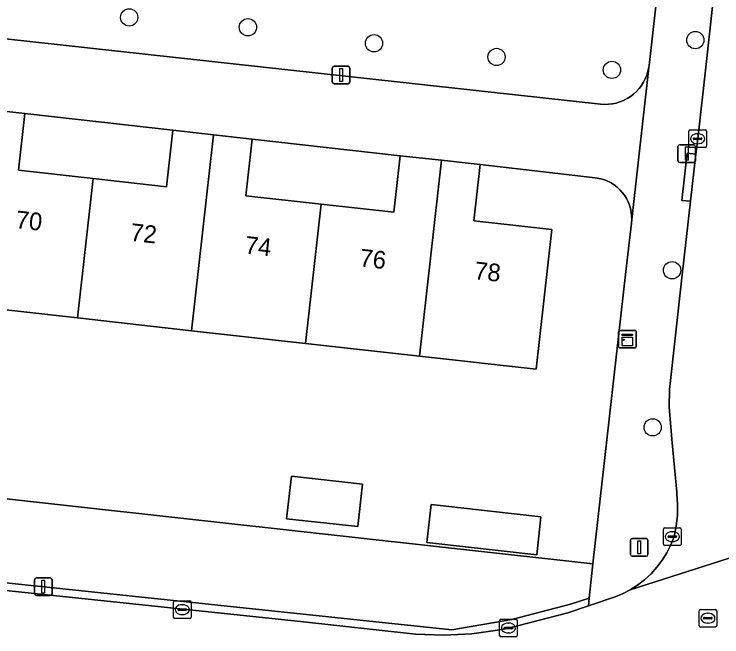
# Model space of a CAD drawing. Extents: x 161928 to 163071, y 386474 to 387428.
# Drawn here: x 162333.03 to 162373.15, y 386832.01 to 386867.29 of the extents above; entities that cross this region are included whole.
import ezdxf

# ---------------------------------------------------------------- set-up
doc = ezdxf.new("R2010")
doc.units = 0
for name, color, linetype in [('IMGEO_Boom', 7, 'Continuous'), ('IMGEO_Erf', 7, 'Continuous'), ('IMGEO_Groenvoorziening', 7, 'Continuous'), ('IMGEO_Kast', 7, 'Continuous'), ('IMGEO_Kolk', 7, 'Continuous'), ('IMGEO_Lichtmast', 7, 'Continuous'), ('IMGEO_Pand', 7, 'Continuous'), ('IMGEO_Pand_nummerreeks', 7, 'Continuous'), ('IMGEO_Rijbaan_lokaal_open', 7, 'Continuous'), ('IMGEO_Rioolput', 7, 'Continuous'), ('IMGEO_Voetpad_open', 7, 'Continuous')]:
    doc.layers.add(name, color=color, linetype=linetype)

msp = doc.modelspace()

# ---------------------------------------------------------------- linework, layer by layer
at = {"layer": 'IMGEO_Boom'}
for centre in [(162339.554, 386867.108), (162346.282, 386866.549), (162353.431, 386865.642), (162371.642, 386865.821), (162360.374, 386864.866), (162366.916, 386864.135), (162370.325, 386852.78), (162369.225, 386843.876)]:
    msp.add_circle(centre, 0.489, dxfattribs=at)
at = {"layer": 'IMGEO_Erf'}
for points in [[(162333.646, 386861.66), (162333.286, 386858.446), (162337.515, 386857.973), (162341.667, 386857.509), (162342.025, 386860.714)], [(162346.531, 386860.21), (162346.172, 386857.004), (162350.434, 386856.528), (162354.547, 386856.068), (162354.906, 386859.271)], [(162352.78, 386840.652), (162352.511, 386838.249), (162348.475, 386838.701), (162348.744, 386841.103)], [(162356.671, 386839.497), (162362.894, 386838.8), (162362.654, 386836.658), (162356.432, 386837.354)]]:
    msp.add_lwpolyline(points, close=True, dxfattribs=at)
msp.add_lwpolyline([(162304.964, 386842.882), (162365.837, 386836.15), (162367.71, 386852.699), (162368.021, 386855.445), (162368.035, 386855.653), (162368.031, 386855.86), (162368.008, 386856.067), (162367.966, 386856.271), (162367.907, 386856.47), (162367.83, 386856.664), (162367.736, 386856.849), (162367.626, 386857.026), (162367.5, 386857.191), (162367.36, 386857.345), (162367.207, 386857.486), (162367.042, 386857.613), (162366.867, 386857.725), (162366.682, 386857.82), (162366.489, 386857.898), (162366.29, 386857.959), (162366.087, 386858.002), (162365.971, 386858.018), (162359.445, 386858.764), (162359.089, 386855.583), (162363.507, 386855.089), (162362.622, 386847.168), (162356.011, 386847.907), (162349.551, 386848.63), (162343.091, 386849.353), (162336.632, 386850.075), (162330.172, 386850.798)], dxfattribs=at)
at = {"layer": 'IMGEO_Groenvoorziening'}
for points in [[(162311.525, 386868.224), (162366.274, 386862.194), (162366.496, 386862.18), (162366.718, 386862.185), (162366.939, 386862.211), (162367.157, 386862.255), (162367.37, 386862.32), (162367.576, 386862.403), (162367.774, 386862.504), (162367.963, 386862.622), (162368.14, 386862.757), (162368.304, 386862.907), (162368.454, 386863.071), (162368.589, 386863.248), (162368.707, 386863.436), (162368.808, 386863.634), (162368.892, 386863.841), (162368.956, 386864.053), (162369.001, 386864.271), (162369.017, 386864.388), (162371.364, 386885.262)], [(162307.29, 386837.844), (162324.668, 386835.9), (162357.837, 386832.411), (162361.234, 386832.983), (162364.566, 386833.856), (162365.616, 386834.199), (162365.837, 386836.15), (162304.964, 386842.882), (162304.77, 386841.149)]]:
    msp.add_lwpolyline(points, dxfattribs=at)
at = {"layer": 'IMGEO_Kast'}
for p, q in [((162367.296, 386848.449), (162367.296, 386849.29)), ((162367.296, 386849.29), (162367.296, 386848.449)), ((162367.371, 386849.374), (162368.212, 386849.374)), ((162368.212, 386849.374), (162367.371, 386849.374)), ((162368.296, 386849.299), (162368.296, 386848.458)), ((162368.296, 386848.458), (162368.296, 386849.299)), ((162368.221, 386848.374), (162367.38, 386848.374)), ((162367.38, 386848.374), (162368.221, 386848.374))]:
    msp.add_line(p, q, dxfattribs=at)
for points in [[(162367.491, 386849.164), (162368.091, 386849.164), (162368.091, 386849.079), (162367.491, 386849.079), (162367.491, 386849.164)], [(162367.491, 386848.989), (162368.091, 386848.989), (162368.091, 386848.5), (162367.491, 386848.5), (162367.491, 386848.989)]]:
    msp.add_lwpolyline(points, dxfattribs=at)
msp.add_circle((162367.575, 386848.838), 0.0377, dxfattribs=at)
for centre, start, end in [((162367.374, 386849.296), 92.4484, 184.2845), ((162367.374, 386849.296), 92.4484, 184.2845), ((162368.218, 386849.296), 2.4484, 94.2845), ((162368.218, 386849.296), 2.4484, 94.2845), ((162367.374, 386848.452), 182.4484, 274.2845), ((162367.374, 386848.452), 182.4484, 274.2845), ((162368.218, 386848.452), 272.4484, 4.2845), ((162368.218, 386848.452), 272.4484, 4.2845)]:
    msp.add_arc(centre, 0.0779, start, end, dxfattribs=at)
at = {"layer": 'IMGEO_Kolk'}
for p, q in [((162371.274, 386859.804), (162371.274, 386860.656)), ((162371.349, 386860.73), (162372.201, 386860.73)), ((162371.762, 386860.51), (162371.787, 386860.51)), ((162372.275, 386860.656), (162372.275, 386859.804)), ((162371.533, 386860.224), (162371.533, 386860.236)), ((162371.971, 386860.187), (162371.573, 386860.187)), ((162371.576, 386860.273), (162371.974, 386860.273)), ((162372.017, 386860.236), (162372.017, 386860.224)), ((162372.201, 386859.73), (162371.349, 386859.73)), ((162371.785, 386859.95), (162371.76, 386859.95)), ((162369.835, 386837.255), (162369.835, 386838.107)), ((162369.91, 386838.181), (162370.762, 386838.181)), ((162370.836, 386838.107), (162370.836, 386837.255)), ((162370.094, 386837.675), (162370.094, 386837.687)), ((162370.532, 386837.638), (162370.134, 386837.638)), ((162370.137, 386837.724), (162370.535, 386837.724)), ((162370.323, 386837.961), (162370.348, 386837.961)), ((162370.578, 386837.687), (162370.578, 386837.675)), ((162370.346, 386837.401), (162370.321, 386837.401)), ((162370.762, 386837.181), (162369.91, 386837.181)), ((162342.136, 386834.048), (162342.988, 386834.048)), ((162342.061, 386833.122), (162342.061, 386833.974)), ((162342.363, 386833.591), (162342.761, 386833.591)), ((162342.549, 386833.828), (162342.574, 386833.828)), ((162343.062, 386833.974), (162343.062, 386833.122)), ((162342.32, 386833.542), (162342.32, 386833.554)), ((162342.758, 386833.505), (162342.36, 386833.505)), ((162342.572, 386833.268), (162342.547, 386833.268)), ((162342.804, 386833.554), (162342.804, 386833.542)), ((162342.988, 386833.048), (162342.136, 386833.048)), ((162360.549, 386832.08), (162360.549, 386832.932)), ((162360.624, 386833.006), (162361.476, 386833.006)), ((162361.037, 386832.786), (162361.062, 386832.786)), ((162361.55, 386832.932), (162361.55, 386832.08)), ((162360.808, 386832.5), (162360.808, 386832.512)), ((162361.246, 386832.463), (162360.848, 386832.463)), ((162360.851, 386832.549), (162361.249, 386832.549)), ((162361.292, 386832.512), (162361.292, 386832.5)), ((162361.476, 386832.006), (162360.624, 386832.006)), ((162361.06, 386832.226), (162361.035, 386832.226))]:
    msp.add_line(p, q, dxfattribs=at)
for points in [[(162371.274, 386859.804), (162371.274, 386860.656)], [(162371.349, 386860.73), (162372.201, 386860.73)], [(162372.275, 386860.656), (162372.275, 386859.804)], [(162372.201, 386859.73), (162371.349, 386859.73)], [(162369.835, 386837.255), (162369.835, 386838.107)], [(162369.91, 386838.181), (162370.762, 386838.181)], [(162370.836, 386838.107), (162370.836, 386837.255)], [(162370.762, 386837.181), (162369.91, 386837.181)], [(162342.136, 386834.048), (162342.988, 386834.048)], [(162342.061, 386833.122), (162342.061, 386833.974)], [(162343.062, 386833.974), (162343.062, 386833.122)], [(162342.988, 386833.048), (162342.136, 386833.048)], [(162360.549, 386832.08), (162360.549, 386832.932)], [(162360.624, 386833.006), (162361.476, 386833.006)], [(162361.55, 386832.932), (162361.55, 386832.08)], [(162361.476, 386832.006), (162360.624, 386832.006)]]:
    msp.add_lwpolyline(points, dxfattribs=at)
for centre, radius, start, end in [((162371.351, 386860.654), 0.0765, 91.552, 178.448), ((162371.351, 386860.654), 0.0765, 91.552, 178.448), ((162372.199, 386860.654), 0.0765, 1.552, 88.448), ((162372.199, 386860.654), 0.0765, 1.552, 88.448), ((162371.573, 386860.233), 0.0403, 85.8775, 175.7526), ((162371.57, 386860.223), 0.0366, 178.938, 274.7102), ((162371.974, 386860.23), 0.043, 264.8664, 352.4533), ((162371.978, 386860.235), 0.0386, 1.7309, 96.639), ((162371.351, 386859.806), 0.0765, 181.552, 268.448), ((162371.351, 386859.806), 0.0765, 181.552, 268.448), ((162372.199, 386859.806), 0.0765, 271.552, 358.448), ((162372.199, 386859.806), 0.0765, 271.552, 358.448), ((162369.912, 386838.105), 0.0765, 91.552, 178.448), ((162369.912, 386838.105), 0.0765, 91.552, 178.448), ((162370.76, 386838.105), 0.0765, 1.552, 88.448), ((162370.76, 386838.105), 0.0765, 1.552, 88.448), ((162370.134, 386837.684), 0.0403, 85.8775, 175.7526), ((162370.131, 386837.674), 0.0366, 178.938, 274.7102), ((162370.535, 386837.681), 0.043, 264.8664, 352.4533), ((162370.539, 386837.686), 0.0386, 1.7309, 96.639), ((162369.912, 386837.257), 0.0765, 181.552, 268.448), ((162369.912, 386837.257), 0.0765, 181.552, 268.448), ((162370.76, 386837.257), 0.0765, 271.552, 358.448), ((162370.76, 386837.257), 0.0765, 271.552, 358.448), ((162342.138, 386833.972), 0.0765, 91.552, 178.448), ((162342.138, 386833.972), 0.0765, 91.552, 178.448), ((162342.986, 386833.972), 0.0765, 1.552, 88.448), ((162342.986, 386833.972), 0.0765, 1.552, 88.448), ((162342.36, 386833.551), 0.0403, 85.8775, 175.7526), ((162342.765, 386833.553), 0.0386, 1.7309, 96.639), ((162342.357, 386833.541), 0.0366, 178.938, 274.7102), ((162342.761, 386833.548), 0.043, 264.8664, 352.4533), ((162342.138, 386833.124), 0.0765, 181.552, 268.448), ((162342.138, 386833.124), 0.0765, 181.552, 268.448), ((162342.986, 386833.124), 0.0765, 271.552, 358.448), ((162342.986, 386833.124), 0.0765, 271.552, 358.448), ((162360.626, 386832.93), 0.0765, 91.552, 178.448), ((162360.626, 386832.93), 0.0765, 91.552, 178.448), ((162361.474, 386832.93), 0.0765, 1.552, 88.448), ((162361.474, 386832.93), 0.0765, 1.552, 88.448), ((162360.848, 386832.509), 0.0403, 85.8775, 175.7526), ((162360.845, 386832.499), 0.0366, 178.938, 274.7102), ((162361.249, 386832.506), 0.043, 264.8664, 352.4533), ((162361.253, 386832.511), 0.0386, 1.7309, 96.639), ((162360.626, 386832.082), 0.0765, 181.552, 268.448), ((162360.626, 386832.082), 0.0765, 181.552, 268.448), ((162361.474, 386832.082), 0.0765, 271.552, 358.448), ((162361.474, 386832.082), 0.0765, 271.552, 358.448)]:
    msp.add_arc(centre, radius, start, end, dxfattribs=at)
for centre, major_axis, ratio, start_param, end_param in [((162371.761, 386860.23), (-0.387, 0.002), 0.722429, 4.712389, 7.853982), ((162371.786, 386860.23), (-0.39, 0.002), 0.717154, 1.570796, 4.712389), ((162370.322, 386837.681), (-0.387, 0.002), 0.722429, 4.712389, 7.853982), ((162370.347, 386837.681), (-0.39, 0.002), 0.717154, 1.570796, 4.712389), ((162342.548, 386833.548), (-0.387, 0.002), 0.722429, 4.712389, 7.853982), ((162342.573, 386833.548), (-0.39, 0.002), 0.717154, 1.570796, 4.712389), ((162361.036, 386832.506), (-0.387, 0.002), 0.722429, 4.712389, 7.853982), ((162361.061, 386832.506), (-0.39, 0.002), 0.717154, 1.570796, 4.712389)]:
    msp.add_ellipse(centre, major_axis=major_axis, ratio=ratio, start_param=start_param, end_param=end_param, dxfattribs=at)
at = {"layer": 'IMGEO_Lichtmast'}
for p, q in [((162351.066, 386863.445), (162351.066, 386864.245)), ((162351.066, 386864.245), (162351.066, 386863.445)), ((162351.166, 386864.345), (162351.956, 386864.345)), ((162351.956, 386864.345), (162351.166, 386864.345)), ((162352.056, 386864.245), (162352.056, 386863.445)), ((162352.056, 386863.445), (162352.056, 386864.245)), ((162351.956, 386863.345), (162351.166, 386863.345)), ((162351.166, 386863.345), (162351.956, 386863.345)), ((162370.66, 386858.989), (162370.66, 386859.789)), ((162370.66, 386859.789), (162370.66, 386858.989)), ((162370.76, 386859.889), (162371.55, 386859.889)), ((162371.55, 386859.889), (162370.76, 386859.889)), ((162371.65, 386859.789), (162371.65, 386858.989)), ((162371.65, 386858.989), (162371.65, 386859.789)), ((162371.55, 386858.889), (162370.76, 386858.889)), ((162370.76, 386858.889), (162371.55, 386858.889)), ((162367.963, 386836.675), (162367.963, 386837.475)), ((162367.963, 386837.475), (162367.963, 386836.675)), ((162368.063, 386837.575), (162368.853, 386837.575)), ((162368.853, 386837.575), (162368.063, 386837.575)), ((162368.953, 386837.475), (162368.953, 386836.675)), ((162368.953, 386836.675), (162368.953, 386837.475)), ((162368.853, 386836.575), (162368.063, 386836.575)), ((162368.063, 386836.575), (162368.853, 386836.575)), ((162334.191, 386834.448), (162334.191, 386835.248)), ((162334.191, 386835.248), (162334.191, 386834.448)), ((162334.291, 386835.348), (162335.081, 386835.348)), ((162335.081, 386835.348), (162334.291, 386835.348)), ((162335.181, 386835.248), (162335.181, 386834.448)), ((162335.181, 386834.448), (162335.181, 386835.248)), ((162335.081, 386834.348), (162334.291, 386834.348)), ((162334.291, 386834.348), (162335.081, 386834.348))]:
    msp.add_line(p, q, dxfattribs=at)
for points in [[(162351.486, 386864.22), (162351.636, 386864.22), (162351.636, 386863.47), (162351.486, 386863.47), (162351.486, 386864.22)], [(162371.08, 386859.764), (162371.23, 386859.764), (162371.23, 386859.014), (162371.08, 386859.014), (162371.08, 386859.764)], [(162368.383, 386837.45), (162368.533, 386837.45), (162368.533, 386836.7), (162368.383, 386836.7), (162368.383, 386837.45)], [(162334.611, 386835.223), (162334.761, 386835.223), (162334.761, 386834.473), (162334.611, 386834.473), (162334.611, 386835.223)]]:
    msp.add_lwpolyline(points, dxfattribs=at)
for centre, start, end in [((162351.166, 386864.245), 90, 180), ((162351.166, 386864.245), 90, 180), ((162351.956, 386864.245), 0, 90), ((162351.956, 386864.245), 360, 90), ((162351.166, 386863.445), 180, 270), ((162351.166, 386863.445), 180, 270), ((162351.956, 386863.445), 270, 0), ((162351.956, 386863.445), 270, 0), ((162370.76, 386859.789), 90, 180), ((162370.76, 386859.789), 90, 180), ((162371.55, 386859.789), 0, 90), ((162371.55, 386859.789), 360, 90), ((162370.76, 386858.989), 180, 270), ((162370.76, 386858.989), 180, 270), ((162371.55, 386858.989), 270, 0), ((162371.55, 386858.989), 270, 0), ((162368.063, 386837.475), 90, 180), ((162368.063, 386837.475), 90, 180), ((162368.853, 386837.475), 0, 90), ((162368.853, 386837.475), 360, 90), ((162368.063, 386836.675), 180, 270), ((162368.063, 386836.675), 180, 270), ((162368.853, 386836.675), 270, 0), ((162368.853, 386836.675), 270, 0), ((162334.291, 386835.248), 90, 180), ((162334.291, 386835.248), 90, 180), ((162335.081, 386835.248), 0, 90), ((162335.081, 386835.248), 360, 90), ((162334.291, 386834.448), 180, 270), ((162334.291, 386834.448), 180, 270), ((162335.081, 386834.448), 270, 0), ((162335.081, 386834.448), 270, 0)]:
    msp.add_arc(centre, 0.1, start, end, dxfattribs=at)
at = {"layer": 'IMGEO_Pand'}
for points in [[(162331.415, 386861.91), (162330.172, 386850.798), (162336.632, 386850.075), (162337.515, 386857.973), (162333.286, 386858.446), (162333.646, 386861.66)], [(162342.025, 386860.714), (162341.667, 386857.509), (162337.515, 386857.973), (162336.632, 386850.075), (162343.091, 386849.353), (162344.333, 386860.456)], [(162344.333, 386860.456), (162343.091, 386849.353), (162349.551, 386848.63), (162350.434, 386856.528), (162346.172, 386857.004), (162346.531, 386860.21)], [(162354.906, 386859.271), (162354.547, 386856.068), (162350.434, 386856.528), (162349.551, 386848.63), (162356.011, 386847.907), (162357.252, 386859.009)], [(162357.252, 386859.009), (162356.011, 386847.907), (162362.622, 386847.168), (162363.507, 386855.089), (162359.089, 386855.583), (162359.445, 386858.764)], [(162352.78, 386840.652), (162348.744, 386841.103), (162348.475, 386838.701), (162352.511, 386838.249)], [(162356.432, 386837.354), (162362.654, 386836.658), (162362.894, 386838.8), (162356.671, 386839.497)]]:
    msp.add_lwpolyline(points, close=True, dxfattribs=at)
at = {"layer": 'IMGEO_Rijbaan_lokaal_open'}
for points in [[(162381.298, 386946.838), (162372.249, 386864.452), (162371.777, 386860.229), (162371.672, 386859.36), (162371.375, 386856.685), (162370.886, 386852.341), (162370.176, 386846.028), (162370.162, 386845.02), (162370.327, 386843.005), (162370.587, 386840.205), (162370.596, 386840.129), (162370.64, 386839.512), (162370.629, 386838.895), (162370.562, 386838.281), (162370.441, 386837.675), (162370.256, 386837.211), (162370.03, 386836.767), (162369.766, 386836.345), (162369.466, 386835.948), (162369.131, 386835.58), (162368.764, 386835.243), (162368.369, 386834.94), (162367.949, 386834.674), (162380.482, 386838.668)], [(162380.482, 386838.668), (162367.949, 386834.674), (162367.506, 386834.446), (162367.045, 386834.259), (162365.586, 386833.76), (162364.424, 386833.363), (162361.051, 386832.506), (162360.554, 386832.405), (162358.976, 386832.179), (162357.384, 386832.095), (162355.79, 386832.153), (162349.269, 386832.875), (162324.637, 386835.461)]]:
    msp.add_lwpolyline(points, dxfattribs=at)
at = {"layer": 'IMGEO_Rioolput'}
for p, q in [((162371.853, 386832.636), (162371.853, 386833.488)), ((162371.928, 386833.562), (162372.78, 386833.562)), ((162372.341, 386833.342), (162372.366, 386833.342)), ((162372.854, 386833.488), (162372.854, 386832.636)), ((162372.112, 386833.056), (162372.112, 386833.068)), ((162372.55, 386833.019), (162372.152, 386833.019)), ((162372.155, 386833.105), (162372.553, 386833.105)), ((162372.364, 386832.782), (162372.339, 386832.782)), ((162372.596, 386833.068), (162372.596, 386833.056)), ((162372.78, 386832.562), (162371.928, 386832.562))]:
    msp.add_line(p, q, dxfattribs=at)
for points in [[(162371.853, 386832.636), (162371.853, 386833.488)], [(162371.928, 386833.562), (162372.78, 386833.562)], [(162372.854, 386833.488), (162372.854, 386832.636)], [(162372.78, 386832.562), (162371.928, 386832.562)]]:
    msp.add_lwpolyline(points, dxfattribs=at)
for centre, radius, start, end in [((162371.93, 386833.486), 0.0765, 91.552, 178.448), ((162371.93, 386833.486), 0.0765, 91.552, 178.448), ((162372.778, 386833.486), 0.0765, 1.552, 88.448), ((162372.778, 386833.486), 0.0765, 1.552, 88.448), ((162372.152, 386833.065), 0.0403, 85.8775, 175.7526), ((162372.149, 386833.055), 0.0366, 178.938, 274.7102), ((162372.553, 386833.062), 0.043, 264.8664, 352.4533), ((162372.557, 386833.067), 0.0386, 1.7309, 96.639), ((162371.93, 386832.638), 0.0765, 181.552, 268.448), ((162371.93, 386832.638), 0.0765, 181.552, 268.448), ((162372.778, 386832.638), 0.0765, 271.552, 358.448), ((162372.778, 386832.638), 0.0765, 271.552, 358.448)]:
    msp.add_arc(centre, radius, start, end, dxfattribs=at)
for centre, major_axis, ratio, start_param, end_param in [((162372.34, 386833.062), (-0.387, 0.002), 0.722429, 4.712389, 7.853982), ((162372.365, 386833.062), (-0.39, 0.002), 0.717154, 1.570796, 4.712389)]:
    msp.add_ellipse(centre, major_axis=major_axis, ratio=ratio, start_param=start_param, end_param=end_param, dxfattribs=at)
at = {"layer": 'IMGEO_Voetpad_open'}
for points in [[(162371.364, 386885.262), (162369.017, 386864.388), (162369.001, 386864.271), (162368.035, 386855.653), (162368.021, 386855.445), (162367.71, 386852.699), (162365.837, 386836.15), (162365.616, 386834.199), (162365.586, 386833.76), (162367.045, 386834.259), (162367.506, 386834.446), (162367.949, 386834.674), (162368.369, 386834.94), (162368.764, 386835.243), (162369.131, 386835.58), (162369.466, 386835.948), (162369.766, 386836.345), (162370.03, 386836.767), (162370.256, 386837.211), (162370.441, 386837.675), (162370.562, 386838.281), (162370.629, 386838.895), (162370.64, 386839.512), (162370.596, 386840.129), (162370.587, 386840.205), (162370.327, 386843.005), (162370.162, 386845.02), (162370.176, 386846.028), (162370.886, 386852.341), (162371.375, 386856.685), (162370.879, 386856.74), (162371.176, 386859.415), (162371.672, 386859.36), (162371.777, 386860.229), (162372.249, 386864.452), (162381.298, 386946.838)], [(162331.415, 386861.91), (162333.646, 386861.66), (162342.025, 386860.714), (162344.333, 386860.456), (162346.531, 386860.21), (162354.906, 386859.271), (162357.252, 386859.009), (162359.445, 386858.764), (162365.971, 386858.018), (162366.087, 386858.002), (162366.29, 386857.959), (162366.489, 386857.898), (162366.682, 386857.82), (162366.867, 386857.725), (162367.042, 386857.613), (162367.207, 386857.486), (162367.36, 386857.345), (162367.5, 386857.191), (162367.626, 386857.026), (162367.736, 386856.849), (162367.83, 386856.664), (162367.907, 386856.47), (162367.966, 386856.271), (162368.008, 386856.067), (162368.031, 386855.86), (162368.035, 386855.653), (162369.001, 386864.271), (162368.956, 386864.053), (162368.892, 386863.841), (162368.808, 386863.634), (162368.707, 386863.436), (162368.589, 386863.248), (162368.454, 386863.071), (162368.304, 386862.907), (162368.14, 386862.757), (162367.963, 386862.622), (162367.774, 386862.504), (162367.576, 386862.403), (162367.37, 386862.32), (162367.157, 386862.255), (162366.939, 386862.211), (162366.718, 386862.185), (162366.496, 386862.18), (162366.274, 386862.194), (162311.525, 386868.224)]]:
    msp.add_lwpolyline(points, dxfattribs=at)
for points in [[(162371.375, 386856.685), (162371.672, 386859.36), (162371.176, 386859.415), (162370.879, 386856.74)], [(162324.668, 386835.9), (162307.29, 386837.844), (162307.426, 386837.364), (162324.637, 386835.461), (162349.269, 386832.875), (162355.79, 386832.153), (162357.384, 386832.095), (162358.976, 386832.179), (162360.554, 386832.405), (162361.051, 386832.506), (162364.424, 386833.363), (162365.586, 386833.76), (162365.616, 386834.199), (162364.566, 386833.856), (162361.234, 386832.983), (162357.837, 386832.411)]]:
    msp.add_lwpolyline(points, close=True, dxfattribs=at)

# ---------------------------------------------------------------- texts
at = {"layer": 'IMGEO_Pand_nummerreeks'}
for s, p in [('70', (162333.087, 386855.174)), ('72', (162339.579, 386854.452)), ('74', (162346.079, 386853.728)), ('76', (162352.577, 386853.005)), ('78', (162359.077, 386852.282))]:
    msp.add_text(s, height=1, rotation=353.6507, dxfattribs=at).set_placement(p)

doc.saveas('drawing.dxf')
